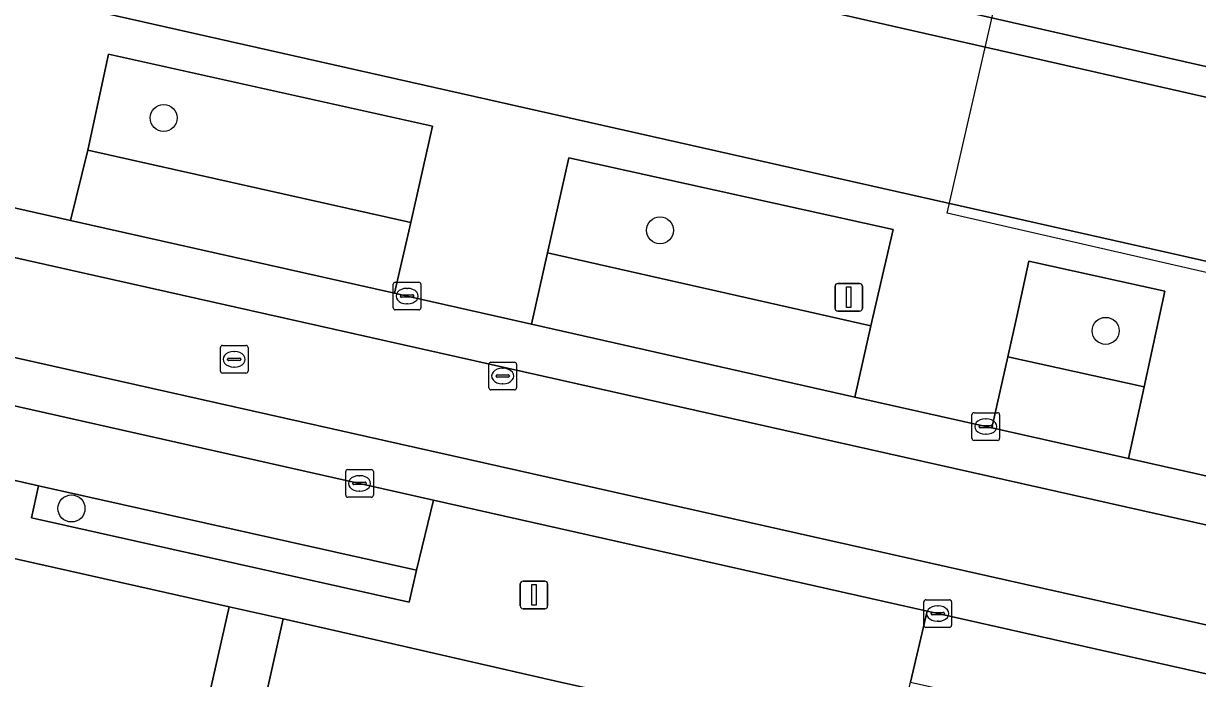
# Model space of a CAD drawing. Extents: x 161771 to 163125, y 382475 to 383179.
# Drawn here: x 162827.98 to 162870.47, y 382751.83 to 382775.54 of the extents above; entities that cross this region are included whole.
import ezdxf

# ---------------------------------------------------------------- set-up
doc = ezdxf.new("R2010")
doc.units = 0
for name, color, linetype in [('IMGEO_Boom', 7, 'Continuous'), ('IMGEO_Erf', 7, 'Continuous'), ('IMGEO_Groenvoorziening', 7, 'Continuous'), ('IMGEO_Kolk', 7, 'Continuous'), ('IMGEO_Lichtmast', 7, 'Continuous'), ('IMGEO_Muur', 7, 'Continuous'), ('IMGEO_Pand_vergunning_verleend', 7, 'Continuous'), ('IMGEO_Parkeervlak_open', 7, 'Continuous'), ('IMGEO_Rijbaan_lokaal_gesloten', 7, 'Continuous'), ('IMGEO_Rijbaan_lokaal_open', 7, 'Continuous'), ('IMGEO_Rioolput', 7, 'Continuous'), ('IMGEO_Voetpad_gesloten', 7, 'Continuous'), ('IMGEO_Voetpad_open', 7, 'Continuous')]:
    doc.layers.add(name, color=color, linetype=linetype)

msp = doc.modelspace()

# ---------------------------------------------------------------- linework, layer by layer
at = {"layer": 'IMGEO_Boom'}
for centre in [(162833.051, 382772.121), (162851.013, 382768.053), (162867.14, 382764.413), (162829.713, 382757.982)]:
    msp.add_circle(centre, 0.489, dxfattribs=at)
at = {"layer": 'IMGEO_Erf'}
for points in [[(162852.348, 382823.529), (162844.984, 382791.148), (162855.632, 382788.726), (162853.189, 382777.985), (162888.347, 382769.99), (162888.108, 382768.937), (162852.95, 382776.933), (162817.558, 382784.983)], [(162816.205, 382779.202), (162831.331, 382775.821), (162881.279, 382764.576), (162887.146, 382763.259), (162887.188, 382763.394), (162916.128, 382756.843), (162925.37, 382754.749), (162925.396, 382754.842), (163035.315, 382730.063), (163041.508, 382750), (163047.593, 382769.587), (163046.273, 382770.005), (163047.795, 382775.519), (163049.268, 382775.086), (163057.237, 382800.608), (163061.412, 382814.026), (163064.346, 382823.445)], [(162826.043, 382721.663), (162827.978, 382721.212), (162832.057, 382739.292), (162829.137, 382739.969), (162829.987, 382743.861), (162830.954, 382743.652), (162830.517, 382741.694), (162832.443, 382741.227), (162835.425, 382754.422), (162832.636, 382755.053), (162794.244, 382763.661)]]:
    msp.add_lwpolyline(points, dxfattribs=at)
at = {"layer": 'IMGEO_Groenvoorziening'}
for points in [[(162842.779, 382771.824), (162831.059, 382774.433), (162830.305, 382770.955), (162841.991, 382768.34)], [(162859.449, 382768.077), (162847.711, 382770.677), (162846.942, 382767.236), (162858.648, 382764.6)], [(162869.277, 382765.855), (162864.363, 382766.931), (162863.92, 382764.927), (162863.599, 382763.478), (162868.531, 382762.39)], [(162828.525, 382758.802), (162828.267, 382757.645), (162841.939, 382754.59), (162842.198, 382755.748)]]:
    msp.add_lwpolyline(points, close=True, dxfattribs=at)
msp.add_lwpolyline([(162850.368, 382747.388), (162850.383, 382747.451), (162850.645, 382748.607), (162851.156, 382750.861), (162847.195, 382751.745), (162840.294, 382753.319), (162837.37, 382753.981), (162826.653, 382706.107), (162821.531, 382683.237), (162816.6, 382661.248), (162816.37, 382660.232), (162820.04, 382659.379), (162824.729, 382658.278), (162826.13, 382664.203), (162842.003, 382733.511)], dxfattribs=at)
at = {"layer": 'IMGEO_Kolk'}
for p, q in [((162841.433, 382766.171), (162842.285, 382766.171)), ((162841.358, 382765.245), (162841.358, 382766.097)), ((162841.846, 382765.951), (162841.871, 382765.951)), ((162842.359, 382766.097), (162842.359, 382765.245)), ((162841.617, 382765.665), (162841.617, 382765.677)), ((162842.055, 382765.628), (162841.657, 382765.628)), ((162841.66, 382765.714), (162842.058, 382765.714)), ((162841.869, 382765.391), (162841.844, 382765.391)), ((162842.101, 382765.677), (162842.101, 382765.665)), ((162842.285, 382765.171), (162841.433, 382765.171)), ((162862.302, 382760.523), (162862.302, 382761.375)), ((162862.377, 382761.449), (162863.229, 382761.449)), ((162862.79, 382761.229), (162862.815, 382761.229)), ((162863.303, 382761.375), (162863.303, 382760.523)), ((162862.561, 382760.943), (162862.561, 382760.955)), ((162862.999, 382760.906), (162862.601, 382760.906)), ((162862.604, 382760.992), (162863.002, 382760.992)), ((162862.813, 382760.669), (162862.788, 382760.669)), ((162863.045, 382760.955), (162863.045, 382760.943)), ((162863.229, 382760.449), (162862.377, 382760.449)), ((162839.712, 382759.389), (162840.564, 382759.389)), ((162839.637, 382758.463), (162839.637, 382759.315)), ((162839.939, 382758.932), (162840.337, 382758.932)), ((162840.125, 382759.169), (162840.15, 382759.169)), ((162840.638, 382759.315), (162840.638, 382758.463)), ((162839.896, 382758.883), (162839.896, 382758.895)), ((162840.334, 382758.846), (162839.936, 382758.846)), ((162840.148, 382758.609), (162840.123, 382758.609)), ((162840.38, 382758.895), (162840.38, 382758.883)), ((162840.564, 382758.389), (162839.712, 382758.389)), ((162860.637, 382754.678), (162861.489, 382754.678)), ((162860.562, 382753.752), (162860.562, 382754.604)), ((162861.05, 382754.458), (162861.075, 382754.458)), ((162861.563, 382754.604), (162861.563, 382753.752)), ((162860.821, 382754.172), (162860.821, 382754.184)), ((162861.259, 382754.135), (162860.861, 382754.135)), ((162860.864, 382754.221), (162861.262, 382754.221)), ((162861.073, 382753.898), (162861.048, 382753.898)), ((162861.305, 382754.184), (162861.305, 382754.172)), ((162861.489, 382753.678), (162860.637, 382753.678))]:
    msp.add_line(p, q, dxfattribs=at)
for points in [[(162841.433, 382766.171), (162842.285, 382766.171)], [(162841.358, 382765.245), (162841.358, 382766.097)], [(162842.359, 382766.097), (162842.359, 382765.245)], [(162842.285, 382765.171), (162841.433, 382765.171)], [(162862.302, 382760.523), (162862.302, 382761.375)], [(162862.377, 382761.449), (162863.229, 382761.449)], [(162863.303, 382761.375), (162863.303, 382760.523)], [(162863.229, 382760.449), (162862.377, 382760.449)], [(162839.712, 382759.389), (162840.564, 382759.389)], [(162839.637, 382758.463), (162839.637, 382759.315)], [(162840.638, 382759.315), (162840.638, 382758.463)], [(162840.564, 382758.389), (162839.712, 382758.389)], [(162860.637, 382754.678), (162861.489, 382754.678)], [(162860.562, 382753.752), (162860.562, 382754.604)], [(162861.563, 382754.604), (162861.563, 382753.752)], [(162861.489, 382753.678), (162860.637, 382753.678)]]:
    msp.add_lwpolyline(points, dxfattribs=at)
for centre, radius, start, end in [((162841.435, 382766.095), 0.0765, 91.552, 178.448), ((162841.435, 382766.095), 0.0765, 91.552, 178.448), ((162842.283, 382766.095), 0.0765, 1.552, 88.448), ((162842.283, 382766.095), 0.0765, 1.552, 88.448), ((162841.657, 382765.674), 0.0403, 85.8775, 175.7526), ((162841.654, 382765.664), 0.0366, 178.938, 274.7102), ((162842.058, 382765.671), 0.043, 264.8664, 352.4533), ((162842.062, 382765.676), 0.0386, 1.7309, 96.639), ((162841.435, 382765.247), 0.0765, 181.552, 268.448), ((162841.435, 382765.247), 0.0765, 181.552, 268.448), ((162842.283, 382765.247), 0.0765, 271.552, 358.448), ((162842.283, 382765.247), 0.0765, 271.552, 358.448), ((162862.379, 382761.373), 0.0765, 91.552, 178.448), ((162862.379, 382761.373), 0.0765, 91.552, 178.448), ((162863.227, 382761.373), 0.0765, 1.552, 88.448), ((162863.227, 382761.373), 0.0765, 1.552, 88.448), ((162862.601, 382760.952), 0.0403, 85.8775, 175.7526), ((162862.598, 382760.942), 0.0366, 178.938, 274.7102), ((162863.002, 382760.949), 0.043, 264.8664, 352.4533), ((162863.006, 382760.954), 0.0386, 1.7309, 96.639), ((162862.379, 382760.525), 0.0765, 181.552, 268.448), ((162862.379, 382760.525), 0.0765, 181.552, 268.448), ((162863.227, 382760.525), 0.0765, 271.552, 358.448), ((162863.227, 382760.525), 0.0765, 271.552, 358.448), ((162839.714, 382759.313), 0.0765, 91.552, 178.448), ((162839.714, 382759.313), 0.0765, 91.552, 178.448), ((162840.562, 382759.313), 0.0765, 1.552, 88.448), ((162840.562, 382759.313), 0.0765, 1.552, 88.448), ((162839.936, 382758.892), 0.0403, 85.8775, 175.7526), ((162840.341, 382758.894), 0.0386, 1.7309, 96.639), ((162839.933, 382758.882), 0.0366, 178.938, 274.7102), ((162840.337, 382758.889), 0.043, 264.8664, 352.4533), ((162839.714, 382758.465), 0.0765, 181.552, 268.448), ((162839.714, 382758.465), 0.0765, 181.552, 268.448), ((162840.562, 382758.465), 0.0765, 271.552, 358.448), ((162840.562, 382758.465), 0.0765, 271.552, 358.448), ((162860.639, 382754.602), 0.0765, 91.552, 178.448), ((162860.639, 382754.602), 0.0765, 91.552, 178.448), ((162861.487, 382754.602), 0.0765, 1.552, 88.448), ((162861.487, 382754.602), 0.0765, 1.552, 88.448), ((162860.861, 382754.181), 0.0403, 85.8775, 175.7526), ((162860.858, 382754.171), 0.0366, 178.938, 274.7102), ((162861.262, 382754.178), 0.043, 264.8664, 352.4533), ((162861.266, 382754.183), 0.0386, 1.7309, 96.639), ((162860.639, 382753.754), 0.0765, 181.552, 268.448), ((162860.639, 382753.754), 0.0765, 181.552, 268.448), ((162861.487, 382753.754), 0.0765, 271.552, 358.448), ((162861.487, 382753.754), 0.0765, 271.552, 358.448)]:
    msp.add_arc(centre, radius, start, end, dxfattribs=at)
for centre, major_axis, ratio, start_param, end_param in [((162841.845, 382765.671), (-0.387, 0.002), 0.722429, 4.712389, 7.853982), ((162841.87, 382765.671), (-0.39, 0.002), 0.717154, 1.570796, 4.712389), ((162862.789, 382760.949), (-0.387, 0.002), 0.722429, 4.712389, 7.853982), ((162862.814, 382760.949), (-0.39, 0.002), 0.717154, 1.570796, 4.712389), ((162840.124, 382758.889), (-0.387, 0.002), 0.722429, 4.712389, 7.853982), ((162840.149, 382758.889), (-0.39, 0.002), 0.717154, 1.570796, 4.712389), ((162861.049, 382754.178), (-0.387, 0.002), 0.722429, 4.712389, 7.853982), ((162861.074, 382754.178), (-0.39, 0.002), 0.717154, 1.570796, 4.712389)]:
    msp.add_ellipse(centre, major_axis=major_axis, ratio=ratio, start_param=start_param, end_param=end_param, dxfattribs=at)
at = {"layer": 'IMGEO_Lichtmast'}
for p, q in [((162857.347, 382765.228), (162857.347, 382766.028)), ((162857.347, 382766.028), (162857.347, 382765.228)), ((162857.447, 382766.128), (162858.237, 382766.128)), ((162858.237, 382766.128), (162857.447, 382766.128)), ((162858.337, 382766.028), (162858.337, 382765.228)), ((162858.337, 382765.228), (162858.337, 382766.028)), ((162858.237, 382765.128), (162857.447, 382765.128)), ((162857.447, 382765.128), (162858.237, 382765.128)), ((162845.955, 382754.452), (162845.955, 382755.252)), ((162845.955, 382755.252), (162845.955, 382754.452)), ((162846.055, 382755.352), (162846.845, 382755.352)), ((162846.845, 382755.352), (162846.055, 382755.352)), ((162846.945, 382755.252), (162846.945, 382754.452)), ((162846.945, 382754.452), (162846.945, 382755.252)), ((162846.845, 382754.352), (162846.055, 382754.352)), ((162846.055, 382754.352), (162846.845, 382754.352))]:
    msp.add_line(p, q, dxfattribs=at)
for points in [[(162857.767, 382766.003), (162857.917, 382766.003), (162857.917, 382765.253), (162857.767, 382765.253), (162857.767, 382766.003)], [(162846.375, 382755.227), (162846.525, 382755.227), (162846.525, 382754.477), (162846.375, 382754.477), (162846.375, 382755.227)]]:
    msp.add_lwpolyline(points, dxfattribs=at)
for centre, start, end in [((162857.447, 382766.028), 90, 180), ((162857.447, 382766.028), 90, 180), ((162858.237, 382766.028), 0, 90), ((162858.237, 382766.028), 360, 90), ((162857.447, 382765.228), 180, 270), ((162857.447, 382765.228), 180, 270), ((162858.237, 382765.228), 270, 0), ((162858.237, 382765.228), 270, 0), ((162846.055, 382755.252), 90, 180), ((162846.055, 382755.252), 90, 180), ((162846.845, 382755.252), 0, 90), ((162846.845, 382755.252), 360, 90), ((162846.055, 382754.452), 180, 270), ((162846.055, 382754.452), 180, 270), ((162846.845, 382754.452), 270, 0), ((162846.845, 382754.452), 270, 0)]:
    msp.add_arc(centre, 0.1, start, end, dxfattribs=at)
at = {"layer": 'IMGEO_Muur'}
msp.add_lwpolyline([(162888.108, 382768.937), (162888.347, 382769.99), (162853.189, 382777.985), (162852.95, 382776.933)], close=True, dxfattribs=at)
at = {"layer": 'IMGEO_Pand_vergunning_verleend'}
msp.add_lwpolyline([(162859.222, 382783.189), (162864.608, 382806.707), (162870.006, 382805.471), (162871.636, 382812.588), (162932.512, 382798.647), (162922.444, 382754.689), (162861.403, 382768.668), (162864.454, 382781.991)], close=True, dxfattribs=at)
at = {"layer": 'IMGEO_Parkeervlak_open'}
for points in [[(162841.991, 382768.34), (162830.305, 382770.955), (162829.684, 382768.407), (162841.408, 382765.772)], [(162798.404, 382768.259), (162797.802, 382765.706), (162809.043, 382763.186), (162810.484, 382762.866), (162827.09, 382759.125), (162828.525, 382758.802), (162842.198, 382755.748), (162842.812, 382758.285), (162840.138, 382758.889), (162821.149, 382763.156), (162801.185, 382767.631)], [(162858.648, 382764.6), (162846.942, 382767.236), (162846.358, 382764.657), (162858.064, 382762.017)], [(162868.531, 382762.39), (162863.599, 382763.478), (162863.025, 382760.899), (162867.966, 382759.792)], [(162902.79, 382744.823), (162895.116, 382746.556), (162881.035, 382749.688), (162861.063, 382754.178), (162860.678, 382754.265), (162860.076, 382751.696), (162869.868, 382749.499), (162871.309, 382749.204), (162881.095, 382747.012), (162882.537, 382746.684), (162893.281, 382744.238), (162894.721, 382743.91), (162905.49, 382741.503), (162906.945, 382741.222), (162917.076, 382738.921), (162918.561, 382738.559), (162929.684, 382736.083), (162930.29, 382738.663), (162914.129, 382742.262)]]:
    msp.add_lwpolyline(points, close=True, dxfattribs=at)
at = {"layer": 'IMGEO_Rijbaan_lokaal_gesloten'}
for points in [[(163052.125, 382710.236), (163050.674, 382710.737), (163046.945, 382712.072), (163033.334, 382716.946), (163031.336, 382717.589), (162976.631, 382730.027), (162861.402, 382755.875), (162678.397, 382796.971), (162605.633, 382813.283)], [(162702.573, 382795.147), (162896.465, 382751.616), (162915.446, 382747.394), (163031.99, 382721.234), (163032.655, 382721.102)], [(162974.789, 382735.834), (162968.295, 382737.295), (162954.816, 382740.327), (162934.865, 382744.808), (162915.879, 382749.068), (162904.591, 382751.567), (162896.896, 382753.307), (162882.778, 382756.472), (162880.286, 382757.031), (162867.966, 382759.792), (162863.025, 382760.899), (162862.803, 382760.949), (162858.064, 382762.017), (162846.358, 382764.657), (162841.859, 382765.671), (162841.408, 382765.772), (162829.684, 382768.407), (162822.879, 382769.937)], [(162821.149, 382763.156), (162840.138, 382758.889), (162842.812, 382758.285), (162860.678, 382754.265), (162861.063, 382754.178), (162881.035, 382749.688), (162895.116, 382746.556), (162902.79, 382744.823), (162914.129, 382742.262), (162930.29, 382738.663), (162933.105, 382738.036), (162942.204, 382736.003), (162953.075, 382733.573), (162965.564, 382730.762), (162973.038, 382729.079), (162976.234, 382728.363), (162981.986, 382727.073), (162989.247, 382725.446), (162992.994, 382724.606), (163011.001, 382720.573), (163027.04, 382716.961), (163029.597, 382716.375), (163030.38, 382716.196), (163030.878, 382716.062)]]:
    msp.add_lwpolyline(points, dxfattribs=at)
at = {"layer": 'IMGEO_Rijbaan_lokaal_open'}
for points in [[(162642.274, 382808.681), (162613.961, 382815.02), (162554.685, 382828.334), (162522.166, 382835.638), (162521.175, 382832.265), (162544.4, 382827.043), (162605.633, 382813.283), (162678.397, 382796.971), (162861.402, 382755.875), (162976.631, 382730.027), (163031.336, 382717.589), (163033.334, 382716.946), (163046.945, 382712.072), (163047.759, 382716.988), (163048.718, 382719.942), (163035.966, 382720.816)], [(163032.655, 382721.102), (163031.99, 382721.234), (162915.446, 382747.394), (162896.465, 382751.616), (162702.573, 382795.147), (162642.274, 382808.681)]]:
    msp.add_lwpolyline(points, dxfattribs=at)
at = {"layer": 'IMGEO_Rioolput'}
for p, q in [((162835.102, 382762.957), (162835.102, 382763.809)), ((162835.177, 382763.883), (162836.029, 382763.883)), ((162835.59, 382763.663), (162835.615, 382763.663)), ((162836.103, 382763.809), (162836.103, 382762.957)), ((162835.361, 382763.377), (162835.361, 382763.389)), ((162835.799, 382763.34), (162835.401, 382763.34)), ((162835.404, 382763.426), (162835.802, 382763.426)), ((162835.845, 382763.389), (162835.845, 382763.377)), ((162844.819, 382762.351), (162844.819, 382763.203)), ((162844.894, 382763.277), (162845.746, 382763.277)), ((162845.82, 382763.203), (162845.82, 382762.351)), ((162836.029, 382762.883), (162835.177, 382762.883)), ((162835.613, 382763.103), (162835.588, 382763.103)), ((162845.078, 382762.771), (162845.078, 382762.783)), ((162845.121, 382762.82), (162845.519, 382762.82)), ((162845.307, 382763.057), (162845.332, 382763.057)), ((162845.562, 382762.783), (162845.562, 382762.771)), ((162845.516, 382762.734), (162845.118, 382762.734)), ((162845.33, 382762.497), (162845.305, 382762.497)), ((162845.746, 382762.277), (162844.894, 382762.277))]:
    msp.add_line(p, q, dxfattribs=at)
for points in [[(162835.102, 382762.957), (162835.102, 382763.809)], [(162835.177, 382763.883), (162836.029, 382763.883)], [(162836.103, 382763.809), (162836.103, 382762.957)], [(162844.819, 382762.351), (162844.819, 382763.203)], [(162844.894, 382763.277), (162845.746, 382763.277)], [(162845.82, 382763.203), (162845.82, 382762.351)], [(162836.029, 382762.883), (162835.177, 382762.883)], [(162845.746, 382762.277), (162844.894, 382762.277)]]:
    msp.add_lwpolyline(points, dxfattribs=at)
for centre, radius, start, end in [((162835.179, 382763.807), 0.0765, 91.552, 178.448), ((162835.179, 382763.807), 0.0765, 91.552, 178.448), ((162836.027, 382763.807), 0.0765, 1.552, 88.448), ((162836.027, 382763.807), 0.0765, 1.552, 88.448), ((162835.401, 382763.386), 0.0403, 85.8775, 175.7526), ((162835.398, 382763.376), 0.0366, 178.938, 274.7102), ((162835.802, 382763.383), 0.043, 264.8664, 352.4533), ((162835.806, 382763.388), 0.0386, 1.7309, 96.639), ((162844.896, 382763.201), 0.0765, 91.552, 178.448), ((162844.896, 382763.201), 0.0765, 91.552, 178.448), ((162845.744, 382763.201), 0.0765, 1.552, 88.448), ((162845.744, 382763.201), 0.0765, 1.552, 88.448), ((162835.179, 382762.959), 0.0765, 181.552, 268.448), ((162835.179, 382762.959), 0.0765, 181.552, 268.448), ((162836.027, 382762.959), 0.0765, 271.552, 358.448), ((162836.027, 382762.959), 0.0765, 271.552, 358.448), ((162845.118, 382762.78), 0.0403, 85.8775, 175.7526), ((162845.115, 382762.77), 0.0366, 178.938, 274.7102), ((162845.519, 382762.777), 0.043, 264.8664, 352.4533), ((162845.523, 382762.782), 0.0386, 1.7309, 96.639), ((162844.896, 382762.353), 0.0765, 181.552, 268.448), ((162844.896, 382762.353), 0.0765, 181.552, 268.448), ((162845.744, 382762.353), 0.0765, 271.552, 358.448), ((162845.744, 382762.353), 0.0765, 271.552, 358.448)]:
    msp.add_arc(centre, radius, start, end, dxfattribs=at)
for centre, major_axis, ratio, start_param, end_param in [((162835.589, 382763.383), (-0.387, 0.002), 0.722429, 4.712389, 7.853982), ((162835.614, 382763.383), (-0.39, 0.002), 0.717154, 1.570796, 4.712389), ((162845.306, 382762.777), (-0.387, 0.002), 0.722429, 4.712389, 7.853982), ((162845.331, 382762.777), (-0.39, 0.002), 0.717154, 1.570796, 4.712389)]:
    msp.add_ellipse(centre, major_axis=major_axis, ratio=ratio, start_param=start_param, end_param=end_param, dxfattribs=at)
at = {"layer": 'IMGEO_Voetpad_gesloten'}
msp.add_lwpolyline([(162826.653, 382706.107), (162837.37, 382753.981), (162835.425, 382754.422), (162832.443, 382741.227), (162830.517, 382741.694), (162830.954, 382743.652), (162829.987, 382743.861), (162829.137, 382739.969), (162832.057, 382739.292), (162827.978, 382721.212), (162826.043, 382721.663)], dxfattribs=at)
at = {"layer": 'IMGEO_Voetpad_open'}
for points in [[(162925.396, 382754.842), (162925.37, 382754.749), (162916.128, 382756.843), (162887.188, 382763.394), (162887.146, 382763.259), (162881.279, 382764.576), (162831.331, 382775.821), (162816.205, 382779.202)], [(162822.879, 382769.937), (162829.684, 382768.407), (162830.305, 382770.955), (162831.059, 382774.433), (162842.779, 382771.824), (162841.991, 382768.34), (162841.408, 382765.772), (162841.859, 382765.671), (162846.358, 382764.657), (162846.942, 382767.236), (162847.711, 382770.677), (162859.449, 382768.077), (162858.648, 382764.6), (162858.064, 382762.017), (162862.803, 382760.949), (162863.025, 382760.899), (162863.599, 382763.478), (162863.92, 382764.927), (162864.363, 382766.931), (162869.277, 382765.855), (162868.531, 382762.39), (162867.966, 382759.792), (162880.286, 382757.031)], [(162794.244, 382763.661), (162832.636, 382755.053), (162835.425, 382754.422), (162837.37, 382753.981), (162840.294, 382753.319), (162847.195, 382751.745), (162851.156, 382750.861), (162855.012, 382750), (162856.438, 382749.679), (162856.928, 382749.568), (162861.862, 382748.457), (162861.824, 382748.288), (162926.307, 382733.809), (162975.014, 382722.873), (162981.277, 382721.49), (162981.244, 382721.271), (162987.187, 382720.017), (162987.206, 382720.157), (163025.825, 382711.488), (163027.853, 382711.033), (163035.093, 382709.415)], [(162871.309, 382749.204), (162869.868, 382749.499), (162869.58, 382748.412), (162859.815, 382750.558), (162860.076, 382751.696), (162860.678, 382754.265), (162842.812, 382758.285), (162842.198, 382755.748), (162841.939, 382754.59), (162828.267, 382757.645), (162828.525, 382758.802), (162827.09, 382759.125)]]:
    msp.add_lwpolyline(points, dxfattribs=at)

doc.saveas('drawing.dxf')
